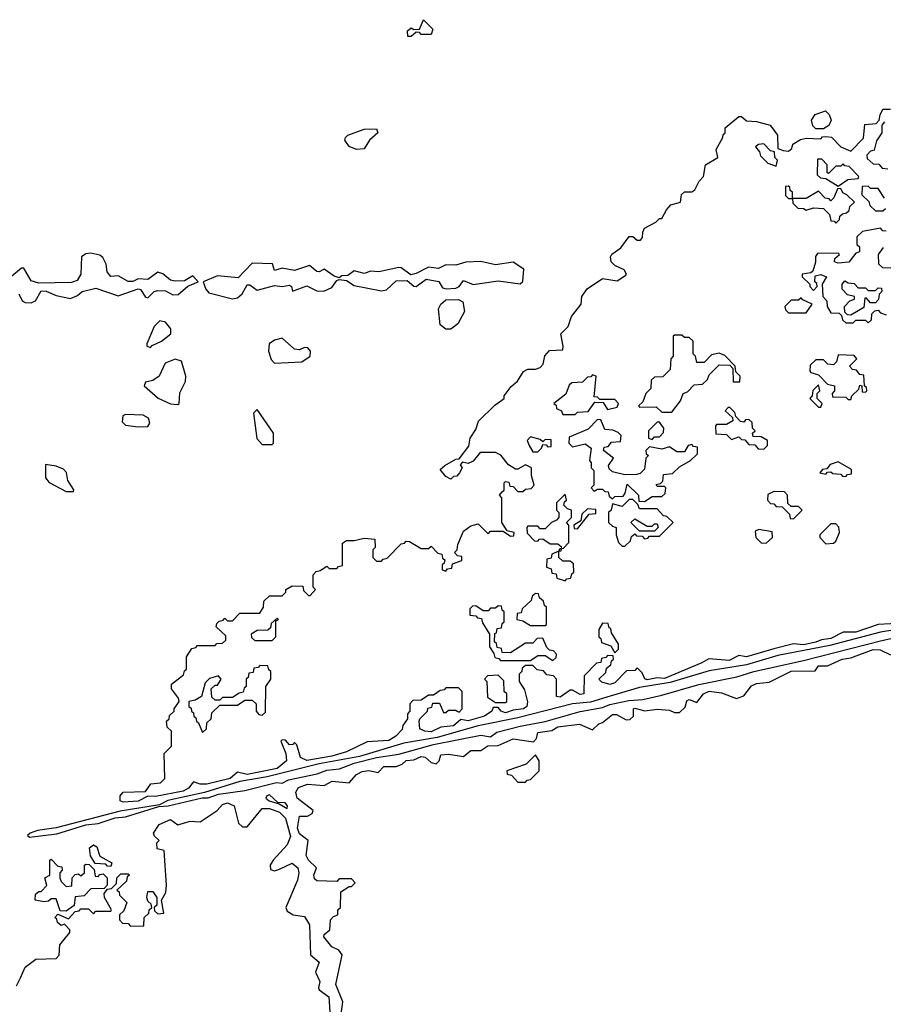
# Model space of a CAD drawing. Extents: x 2769579 to 2883812, y 684207 to 828660.
# Tile 464 of 505: x 2835188 to 2838666, y 805135 to 809100. Entities that reach past the tile are written whole.
import ezdxf

# ---------------------------------------------------------------- set-up
doc = ezdxf.new("R2010")
doc.units = 0

msp = doc.modelspace()

# ---------------------------------------------------------------- linework, layer by layer
at = {"layer": '0CON02XD'}
for points in [[(2836751.7, 809031.7), (2836750, 809055), (2836765, 809067.5), (2836775, 809060), (2836798.3, 809061.7), (2836815, 809100), (2836851.7, 809061.7), (2836845, 809040), (2836805, 809040), (2836798.3, 809048.3), (2836785, 809050), (2836765, 809032.5), (2836751.7, 809031.7)], [(2835665, 805953.1), (2835605, 805948.8), (2835592.5, 805955), (2835592.5, 805975), (2835605, 805990), (2835695, 805992.5), (2835716.4, 806023.6), (2835755, 806027.5), (2835772.5, 806045), (2835770, 806145), (2835800, 806175), (2835800, 806235), (2835781.7, 806251.7), (2835780, 806275), (2835790, 806285), (2835791.7, 806298.3), (2835810, 806315), (2835810, 806325), (2835830, 806355), (2835828.3, 806368.3), (2835800, 806405), (2835800, 806425), (2835848.3, 806461.7), (2835851.7, 806478.3), (2835860, 806485), (2835860, 806535), (2835881.7, 806568.3), (2835898.3, 806571.7), (2835905, 806580), (2835975, 806580), (2835981.7, 806588.3), (2836005, 806590), (2836018.3, 806601.7), (2836018.3, 806618.3), (2835980, 806655), (2835981.7, 806668.3), (2835991.7, 806678.3), (2836008.3, 806681.7), (2836015, 806690), (2836025, 806680), (2836045, 806680), (2836075, 806710), (2836155, 806710), (2836170, 806735), (2836171.7, 806758.3), (2836195, 806780), (2836245, 806780), (2836260, 806795), (2836260, 806805), (2836285, 806820), (2836328.3, 806818.3), (2836331.7, 806801.7), (2836351.7, 806781.7), (2836358.3, 806781.7), (2836380, 806805), (2836370, 806815), (2836370, 806865), (2836381.7, 806878.3), (2836398.3, 806881.7), (2836425, 806900), (2836435, 806890), (2836465, 806890), (2836471.7, 806898.3), (2836488.3, 806901.7), (2836488.3, 806991.7), (2836505, 807002.5), (2836535, 807002.5), (2836575, 807012.5), (2836618.3, 807008.3), (2836620, 806975), (2836610, 806965), (2836610, 806935), (2836625, 806920), (2836645, 806920), (2836651.7, 806928.3), (2836668.3, 806931.7), (2836725, 806990), (2836738.3, 806991.7), (2836745, 807000), (2836758.3, 806998.3), (2836805, 806970), (2836835, 806970), (2836845, 806980), (2836871.7, 806951.7), (2836888.3, 806948.3), (2836891.7, 806931.7), (2836900, 806925), (2836898.3, 806911.7), (2836890, 806905), (2836890, 806885), (2836905, 806880), (2836911.7, 806888.3), (2836928.3, 806891.7), (2836931.7, 806908.3), (2836968.3, 806921.7), (2836968.3, 806938.3), (2836951.7, 806941.7), (2836940, 806955), (2836950, 806965), (2836953, 806987), (2836975, 807040), (2837005, 807062.5), (2837035, 807070), (2837075, 807030), (2837085, 807040), (2837135, 807040), (2837165, 807020), (2837178.3, 807021.7), (2837180, 807035), (2837151.7, 807041.7), (2837130, 807075), (2837130, 807175), (2837120, 807185), (2837131.7, 807198.3), (2837140, 807205), (2837140, 807235), (2837145, 807240), (2837158.3, 807238.3), (2837161.7, 807221.7), (2837175, 807220), (2837195, 807200), (2837215, 807200), (2837225, 807210), (2837248.3, 807211.7), (2837260, 807225), (2837250, 807265), (2837250, 807295), (2837225, 807307.5), (2837195, 807290), (2837185, 807290), (2837157, 807307), (2837126.4, 807346.4), (2837105, 807357.5), (2837043, 807357), (2837015, 807322.5), (2836995, 807312.5), (2836971.7, 807318.3), (2836962.5, 807307.5), (2836970, 807295), (2836960, 807275), (2836948.3, 807261.7), (2836935, 807260), (2836925, 807250), (2836905, 807260), (2836881.7, 807288.3), (2836900, 807305), (2836945, 807330), (2836958.3, 807331.7), (2836997, 807383), (2837002.5, 807415), (2837025, 807450), (2837036.4, 807483.6), (2837101.7, 807548.3), (2837140, 807575), (2837140, 807585), (2837167, 807623), (2837192.5, 807645), (2837217, 807683), (2837235, 807692.5), (2837265, 807692.5), (2837285, 807700), (2837297, 807713), (2837303, 807747), (2837321.7, 807768.3), (2837375, 807770), (2837377.5, 807785), (2837367.5, 807835), (2837397.5, 807865), (2837410, 807905), (2837450, 807955), (2837452.5, 807985), (2837473.6, 808016.4), (2837535, 808057.5), (2837595, 808048.8), (2837629.3, 808070.7), (2837632.5, 808075), (2837623, 808093), (2837585, 808110), (2837570, 808125), (2837567.5, 808145), (2837573.6, 808156.4), (2837609.3, 808180.7), (2837643, 808227), (2837657, 808227), (2837675, 808212.5), (2837688.3, 808211.7), (2837697, 808223), (2837697.5, 808245), (2837705, 808260), (2837750, 808285), (2837765, 808300), (2837775, 808300), (2837792.5, 808335), (2837810, 808355), (2837850, 808365), (2837852.5, 808385), (2837853.9, 808396.1), (2837865, 808407.5), (2837895, 808406.7), (2837907.5, 808415), (2837925, 808450), (2837941.7, 808468.3), (2837950, 808515), (2838000, 808545), (2837993, 808577), (2838020, 808625), (2838021.7, 808638.3), (2838030, 808645), (2838030, 808665), (2838085, 808710), (2838095, 808710), (2838115, 808692.5), (2838155, 808690), (2838210, 808675), (2838240, 808635), (2838241.7, 808581.7), (2838263, 808573), (2838285, 808570), (2838298.3, 808581.7), (2838301.7, 808598.3), (2838333, 808617), (2838355, 808622.5), (2838415, 808620), (2838421.7, 808628.3), (2838435, 808630), (2838457, 808627), (2838495, 808587.5), (2838535, 808570), (2838587, 808623), (2838591.7, 808678.3), (2838637.5, 808682.5), (2838650, 808695), (2838653, 808717), (2838665, 808740), (2838695, 808740)], [(2838425, 808660), (2838395, 808660), (2838383, 808673), (2838377.5, 808695), (2838391.7, 808718.3), (2838433, 808733), (2838448.3, 808718.3), (2838456.7, 808695), (2838446.4, 808673.6), (2838425, 808660)], [(2836545, 808577.5), (2836515, 808590), (2836497.5, 808615), (2836500, 808625), (2836510, 808635), (2836575, 808658.8), (2836625, 808660), (2836630, 808645), (2836597.5, 808615), (2836575, 808580), (2836545, 808577.5)], [(2838671.7, 808688.3), (2838660, 808675), (2838660, 808645), (2838638.3, 808611.7), (2838630, 808575), (2838615, 808570), (2838600, 808555), (2838601.7, 808541.7), (2838625, 808520), (2838648.3, 808518.3), (2838661.7, 808501.7), (2838685, 808500)], [(2838235, 808510), (2838240, 808535), (2838230, 808545), (2838228.3, 808568.3), (2838211.7, 808571.7), (2838185, 808600), (2838163, 808597), (2838151.7, 808588.3), (2838168.3, 808568.3), (2838171.7, 808551.7), (2838201.7, 808521.7), (2838235, 808510)], [(2838485, 808430), (2838523, 808457), (2838565, 808460), (2838568.3, 808468.3), (2838528.3, 808508.3), (2838511.7, 808511.7), (2838505, 808520), (2838495, 808510), (2838475, 808510), (2838445, 808480), (2838440, 808485), (2838440, 808515), (2838418.3, 808538.3), (2838401.7, 808538.3), (2838400, 808475), (2838413, 808463), (2838435, 808460), (2838485, 808430)], [(2838475, 808280), (2838490, 808295), (2838491.7, 808308.3), (2838501.7, 808318.3), (2838518.3, 808321.7), (2838528.3, 808331.7), (2838531.7, 808348.3), (2838550, 808365), (2838520, 808395), (2838503.3, 808403.3), (2838495, 808420), (2838481.7, 808418.3), (2838467.5, 808382.5), (2838455, 808370), (2838448.3, 808378.3), (2838431.7, 808381.7), (2838405, 808410), (2838355, 808380), (2838300, 808380), (2838300, 808405), (2838291.7, 808411.7), (2838290, 808425), (2838285, 808430), (2838271.7, 808428.3), (2838271.7, 808391.7), (2838285, 808380), (2838300, 808380), (2838301.7, 808361.7), (2838321.7, 808341.7), (2838345, 808340), (2838355, 808332.5), (2838385, 808342.5), (2838425, 808340), (2838450, 808315), (2838455, 808290), (2838468.3, 808288.3), (2838475, 808280)], [(2838671.7, 808381.7), (2838645, 808420), (2838615, 808420), (2838605, 808430), (2838581.7, 808428.3), (2838580, 808395), (2838608.3, 808368.3), (2838611.7, 808351.7), (2838635, 808330), (2838665, 808330), (2838675, 808340)], [(2838678.3, 808248.3), (2838665, 808250), (2838655, 808260), (2838583, 808247), (2838560, 808225), (2838560, 808195), (2838570, 808185), (2838570, 808165), (2838555, 808160), (2838527, 808123), (2838485, 808120), (2838470, 808125), (2838471.7, 808138.3), (2838490, 808155), (2838485, 808160), (2838401.7, 808158.3), (2838393, 808147), (2838393, 808123), (2838382.5, 808087.5), (2838375, 808080), (2838340, 808075), (2838340, 808065), (2838370, 808035), (2838370, 808025), (2838385, 808010), (2838400, 808025), (2838398.3, 808038.3), (2838390, 808045), (2838391.7, 808068.3), (2838415, 808073.3), (2838437.5, 808065), (2838420, 808035), (2838422.5, 807985), (2838438.3, 807968.3), (2838440, 807945), (2838455, 807920), (2838488.3, 807918.3), (2838498.3, 807908.3), (2838501.7, 807891.7), (2838515, 807880), (2838545, 807880), (2838555, 807890), (2838595, 807890), (2838605, 807880), (2838618.3, 807891.7), (2838620, 807915), (2838631.7, 807928.3), (2838645, 807930), (2838655, 807920)], [(2835185.5, 807995.5), (2835198, 807968), (2835210.8, 807960.8), (2835235, 807960), (2835251.9, 807968.1), (2835275, 808008.1), (2835295, 808007.1), (2835335, 807990), (2835392.3, 807977.7), (2835420.7, 807989.3), (2835440, 808005), (2835495, 808019.4), (2835585, 807988), (2835665, 808015.8), (2835675, 808014), (2835695, 807983.3), (2835705, 807980), (2835730, 808005), (2835745, 808009.4), (2835775, 808008), (2835805, 807992.5), (2835827, 807993), (2835865, 808026.7), (2835907.5, 808045), (2835885, 808068.8), (2835851.7, 808048.3), (2835815, 808046.5), (2835795, 808051.4), (2835765, 808076.2), (2835745, 808083.8), (2835705, 808054.4), (2835665, 808057.1), (2835643.6, 808046.4), (2835625, 808045.5), (2835585, 808068.6), (2835555, 808066), (2835540, 808085), (2835536.7, 808115), (2835523, 808143), (2835511.7, 808151.7), (2835475, 808160), (2835455, 808157.5), (2835437.5, 808145), (2835434, 808075), (2835420, 808050), (2835397.6, 808042.4), (2835265, 808038.8), (2835235, 808048), (2835205, 808100), (2835195, 808100), (2835125, 808040.6)], [(2838705, 808100), (2838665, 808101.2), (2838648.8, 808115), (2838646.7, 808155), (2838667, 808183)], [(2836045, 807975.8), (2836065, 807980), (2836084, 807996), (2836105, 808032.9), (2836115, 808032.9), (2836145, 808010.8), (2836215, 808029.2), (2836245, 808025.8), (2836275, 808031.2), (2836283.3, 808025), (2836287.5, 808007.5), (2836345, 808028), (2836385, 808008.8), (2836413.6, 808006.4), (2836445, 808021.2), (2836465, 808050), (2836475, 808054), (2836505, 808050), (2836535, 808030), (2836645, 808008), (2836665, 808012), (2836705, 808048.6), (2836749.2, 808049.2), (2836775, 808026.7), (2836785, 808026.2), (2836825, 808055.7), (2836875.9, 808045.9), (2836890.7, 808020.7), (2836906.4, 808016.4), (2836945, 808018.8), (2836957.5, 808025), (2836975, 808050), (2837014, 808034), (2837115, 808048), (2837204.1, 808035.9), (2837214.2, 808045.8), (2837218.1, 808095), (2837175, 808124), (2837105, 808112.9), (2837045, 808126), (2836985, 808124), (2836945, 808111.4), (2836905, 808112.5), (2836875, 808098), (2836835, 808103.1), (2836785, 808077.8), (2836762.9, 808072.9), (2836725, 808100.8), (2836715, 808102), (2836635, 808084.4), (2836602.6, 808087.4), (2836575, 808078.1), (2836535, 808089.2), (2836510.3, 808069.7), (2836485, 808068), (2836475, 808060), (2836455, 808066.9), (2836415, 808095.8), (2836395, 808084.4), (2836385, 808085.7), (2836355, 808110), (2836295, 808090), (2836245, 808098.8), (2836215, 808090), (2836207, 808117), (2836125, 808120), (2836068.8, 808061.2), (2835985, 808068), (2835927.5, 808045), (2835938, 808015), (2835950, 808000), (2836045, 807975.8)], [(2838535, 807910), (2838521.7, 807911.7), (2838511.7, 807921.7), (2838510, 807945), (2838531.7, 807968.3), (2838550, 807975), (2838550, 807985), (2838521.7, 807991.7), (2838500, 808015), (2838500, 808035), (2838511.7, 808048.3), (2838525, 808040), (2838548.3, 808038.3), (2838565, 808020), (2838595, 808020), (2838605, 808010), (2838635, 808010), (2838645, 808020), (2838658.3, 808018.3), (2838660, 808005), (2838650, 807995), (2838647, 807973), (2838635, 807960), (2838615, 807960), (2838598.3, 807978.3), (2838591.7, 807978.3), (2838588.3, 807941.7), (2838535, 807910)], [(2836925, 807853.8), (2836905, 807853.8), (2836881.7, 807871.7), (2836874.3, 807935.7), (2836883.8, 807955), (2836905, 807972), (2836955, 807973.3), (2836973.6, 807963.6), (2836980, 807925), (2836953.3, 807875), (2836925, 807853.8)], [(2838355, 807920), (2838380, 807955), (2838341.7, 807971.7), (2838335, 807980), (2838325, 807970), (2838295, 807970), (2838270, 807945), (2838271.7, 807931.7), (2838285, 807920), (2838355, 807920)], [(2838655, 807920), (2838678.3, 807911.7)], [(2835715, 807780), (2835721.7, 807788.3), (2835760, 807805), (2835797.5, 807835), (2835797.5, 807855), (2835775, 807882.5), (2835753, 807887), (2835730, 807865), (2835700, 807795), (2835700, 807785), (2835715, 807780)], [(2837815, 807520), (2837850, 807565), (2837860, 807595), (2837878.3, 807601.7), (2837905, 807630), (2837938.3, 807631.7), (2837958.3, 807651.7), (2837965, 807670), (2838005, 807710), (2838048.3, 807708.3), (2838060, 807695), (2838061.7, 807641.7), (2838088.3, 807641.7), (2838090, 807665), (2838071.7, 807681.7), (2838070, 807705), (2838028.3, 807748.3), (2838005, 807757.5), (2837975, 807750), (2837945, 807720), (2837915, 807720), (2837910, 807745), (2837900, 807755), (2837900, 807805), (2837885, 807820), (2837865, 807820), (2837855, 807830), (2837825, 807830), (2837820, 807825), (2837820, 807745), (2837810, 807735), (2837808.3, 807691.7), (2837778.3, 807661.7), (2837745, 807660), (2837731.7, 807648.3), (2837730, 807615), (2837710, 807595), (2837698.3, 807561.7), (2837680, 807545), (2837685, 807540), (2837751.7, 807541.7), (2837775, 807520), (2837815, 807520)], [(2836215, 807717.5), (2836325, 807722.5), (2836357.5, 807745), (2836360, 807765), (2836348.3, 807778.3), (2836335, 807780), (2836315, 807770), (2836295, 807773.3), (2836245, 807817.5), (2836215, 807810), (2836192.5, 807795), (2836190, 807765), (2836201.2, 807731.2), (2836215, 807717.5)], [(2838535, 807570), (2838540, 807585), (2838568.3, 807611.7), (2838571.7, 807628.3), (2838580, 807625), (2838581.7, 807601.7), (2838595, 807600), (2838600, 807605), (2838598.3, 807618.3), (2838590, 807625), (2838588.3, 807668.3), (2838571.7, 807671.7), (2838558.3, 807688.3), (2838541.7, 807691.7), (2838530, 807705), (2838560, 807735), (2838548.3, 807748.3), (2838485, 807750), (2838478.3, 807721.7), (2838465, 807710), (2838443, 807713), (2838425, 807730), (2838395, 807730), (2838371.7, 807708.3), (2838370, 807685), (2838375, 807680), (2838405, 807670), (2838441.7, 807631.7), (2838470, 807625), (2838470, 807605), (2838460, 807595), (2838461.7, 807581.7), (2838515, 807580), (2838525, 807570), (2838535, 807570)], [(2835825, 807550), (2835830, 807555), (2835833, 807597), (2835856.4, 807643.6), (2835857.5, 807665), (2835840, 807725), (2835815, 807732.5), (2835773.6, 807716.4), (2835750, 807665), (2835725, 807647.5), (2835695, 807640), (2835690, 807625), (2835746.4, 807576.4), (2835795, 807552.5), (2835825, 807550)], [(2837425, 807510), (2837435, 807520), (2837478.3, 807521.7), (2837505, 807560), (2837538.3, 807558.3), (2837555, 807530), (2837595, 807540), (2837600, 807555), (2837585, 807570), (2837525, 807570), (2837515, 807580), (2837501.7, 807581.7), (2837510, 807665), (2837495, 807670), (2837488.3, 807661.7), (2837475, 807660), (2837455, 807640), (2837411.7, 807638.3), (2837401.7, 807628.3), (2837388.3, 807591.7), (2837340, 807555), (2837348.3, 807548.3), (2837350, 807535), (2837370, 807525), (2837375, 807510), (2837425, 807510)], [(2838415, 807540), (2838420, 807555), (2838400, 807575), (2838400, 807595), (2838410, 807605), (2838405, 807630), (2838383, 807607), (2838380, 807585), (2838370, 807575), (2838405, 807540), (2838415, 807540)], [(2835665, 807460), (2835705, 807462.5), (2835712.5, 807475), (2835707.5, 807495), (2835685, 807507.5), (2835615, 807510), (2835603.3, 807505), (2835600.7, 807480.7), (2835615, 807467.5), (2835665, 807460)], [(2836205, 807390), (2836210, 807395), (2836210, 807435), (2836145, 807530), (2836130, 807515), (2836143, 807413), (2836165, 807390), (2836205, 807390)], [(2838185, 807370), (2838200, 807385), (2838200, 807405), (2838175, 807420), (2838141.7, 807421.7), (2838140, 807435), (2838150, 807445), (2838140, 807455), (2838138.3, 807478.3), (2838125, 807490), (2838111.7, 807488.3), (2838105, 807480), (2838091.7, 807481.7), (2838071.7, 807501.7), (2838068.3, 807518.3), (2838048.3, 807538.3), (2838041.7, 807538.3), (2838030, 807525), (2838058.3, 807498.3), (2838060, 807485), (2838035, 807470), (2837995, 807470), (2837990, 807465), (2837991.7, 807431.7), (2838035, 807430), (2838055, 807410), (2838085, 807420), (2838095, 807410), (2838108.3, 807408.3), (2838125, 807390), (2838148.3, 807388.3), (2838161.7, 807371.7), (2838185, 807370)], [(2837705, 807160), (2837735, 807180), (2837775, 807180), (2837788.3, 807191.7), (2837790, 807215), (2837785, 807220), (2837755, 807220), (2837751.7, 807228.3), (2837768.3, 807231.7), (2837778.3, 807241.7), (2837781.7, 807268.3), (2837817, 807273), (2837845, 807300), (2837890, 807325), (2837918.3, 807351.7), (2837918.3, 807378.3), (2837901.7, 807381.7), (2837895, 807390), (2837880, 807385), (2837865, 807360), (2837835, 807360), (2837805, 807380), (2837775, 807370), (2837725, 807380), (2837710, 807365), (2837711.7, 807351.7), (2837720, 807345), (2837710, 807335), (2837705, 807290), (2837687, 807273), (2837671.7, 807268.3), (2837625, 807267.5), (2837575, 807280), (2837561.7, 807291.7), (2837560, 807305), (2837580, 807335), (2837540, 807365), (2837541.7, 807378.3), (2837558.3, 807381.7), (2837571.7, 807398.3), (2837608.3, 807401.7), (2837610, 807425), (2837598.3, 807438.3), (2837577, 807447), (2837545, 807450), (2837528.3, 807488.3), (2837515, 807490), (2837478.3, 807451.7), (2837401.7, 807418.3), (2837400, 807395), (2837415, 807380), (2837465, 807392.5), (2837490, 807375), (2837482.5, 807325), (2837490, 807315), (2837490, 807295), (2837500, 807285), (2837500, 807225), (2837490, 807215), (2837501.7, 807201.7), (2837515, 807210), (2837535, 807210), (2837545, 807200), (2837558.3, 807198.3), (2837561.7, 807181.7), (2837575, 807170), (2837585, 807180), (2837618.3, 807181.7), (2837627, 807193), (2837635, 807230), (2837680, 807185), (2837681.7, 807161.7), (2837705, 807160)], [(2837735, 807410), (2837745, 807420), (2837765, 807420), (2837781.7, 807438.3), (2837782.5, 807455), (2837765, 807480), (2837755, 807480), (2837720, 807445), (2837720, 807415), (2837735, 807410)], [(2837275, 807360), (2837290, 807375), (2837295, 807390), (2837308.3, 807388.3), (2837315, 807380), (2837328.3, 807381.7), (2837328.3, 807408.3), (2837305, 807410), (2837295, 807400), (2837285, 807410), (2837245, 807420), (2837232.5, 807405), (2837240, 807385), (2837255, 807360), (2837275, 807360)], [(2838515, 807260), (2838521.7, 807268.3), (2838538.3, 807271.7), (2838538.3, 807288.3), (2838485, 807320), (2838451.7, 807308.3), (2838438.3, 807291.7), (2838421.7, 807288.3), (2838410, 807275), (2838435, 807270), (2838441.7, 807278.3), (2838455, 807280), (2838463, 807273), (2838495, 807270), (2838501.7, 807261.7), (2838515, 807260)], [(2835405, 807200), (2835407, 807207), (2835382.5, 807245), (2835377, 807277), (2835365, 807290), (2835335, 807302.5), (2835291.7, 807308.3), (2835292.5, 807255), (2835307, 807237), (2835375, 807200), (2835405, 807200)], [(2838305, 807090), (2838340, 807125), (2838325, 807140), (2838295, 807140), (2838281.7, 807151.7), (2838280, 807185), (2838268.3, 807198.3), (2838225, 807200), (2838201.7, 807188.3), (2838200, 807165), (2838211.7, 807151.7), (2838225, 807150), (2838235, 807140), (2838258.3, 807138.3), (2838288.3, 807108.3), (2838291.7, 807091.7), (2838305, 807090)], [(2837385, 806840), (2837391.7, 806848.3), (2837408.3, 806851.7), (2837411.7, 806868.3), (2837420, 806875), (2837418.3, 806908.3), (2837405, 806920), (2837375, 806920), (2837360, 806935), (2837360, 806960), (2837368.3, 806961.7), (2837370, 806970), (2837378.3, 806971.7), (2837400, 806995), (2837400, 807065), (2837390, 807075), (2837410, 807095), (2837410, 807125), (2837395, 807130), (2837380, 807145), (2837381.7, 807158.3), (2837390, 807165), (2837385, 807190), (2837350, 807155), (2837350, 807125), (2837360, 807115), (2837360, 807095), (2837350, 807085), (2837330, 807075), (2837305, 807050), (2837285, 807050), (2837275, 807060), (2837235, 807060), (2837230, 807055), (2837231.7, 807031.7), (2837261.7, 807001.7), (2837275, 807000), (2837281.7, 807008.3), (2837295, 807010), (2837325, 806990), (2837355, 806990), (2837368.3, 806978.3), (2837370, 806970), (2837361.7, 806968.3), (2837360, 806960), (2837331.7, 806948.3), (2837328.3, 806931.7), (2837311.7, 806928.3), (2837310, 806895), (2837328.3, 806888.3), (2837331.7, 806871.7), (2837348.3, 806868.3), (2837351.7, 806851.7), (2837385, 806840)], [(2837625, 806980), (2837648.3, 807001.7), (2837651.7, 807018.3), (2837665, 807030), (2837671.7, 807021.7), (2837695, 807020), (2837705, 807010), (2837718.3, 807011.7), (2837725, 807020), (2837765, 807020), (2837820, 807075), (2837795, 807100), (2837781.7, 807101.7), (2837755, 807130), (2837685, 807130), (2837678.3, 807148.3), (2837657.5, 807167.5), (2837642.5, 807167.5), (2837615, 807140), (2837575, 807150), (2837570, 807125), (2837560, 807115), (2837560, 807075), (2837575, 807060), (2837590, 807055), (2837590, 807025), (2837600, 806995), (2837615, 806980), (2837625, 806980)], [(2837435, 807050), (2837481.7, 807108.3), (2837508.3, 807111.7), (2837508.3, 807128.3), (2837475, 807130), (2837451.7, 807108.3), (2837448.3, 807081.7), (2837420, 807065), (2837421.7, 807051.7), (2837435, 807050)], [(2837745, 807040), (2837685, 807040), (2837650, 807075), (2837665, 807090), (2837715, 807060), (2837735, 807060), (2837745, 807070), (2837755, 807070), (2837760, 807055), (2837745, 807040)], [(2838195, 806992.5), (2838220, 807015), (2838218.3, 807038.3), (2838165, 807047.5), (2838150, 807040), (2838152.5, 807015), (2838173.9, 806993.9), (2838195, 806992.5)], [(2838435, 806990), (2838465, 806992.5), (2838475, 807000), (2838490, 807035), (2838487, 807057), (2838475, 807070), (2838455, 807070), (2838410, 807025), (2838410, 807015), (2838435, 806990)], [(2837305, 806660), (2837310, 806665), (2837310, 806735), (2837301.7, 806741.7), (2837298.3, 806758.3), (2837281.7, 806771.7), (2837278.3, 806788.3), (2837265, 806790), (2837251.7, 806778.3), (2837248.3, 806761.7), (2837211.7, 806728.3), (2837208.3, 806711.7), (2837191.7, 806708.3), (2837190, 806685), (2837215, 806680), (2837245, 806660), (2837305, 806660)], [(2837335, 806520), (2837348.3, 806531.7), (2837350, 806545), (2837338.3, 806558.3), (2837321.7, 806561.7), (2837311.7, 806571.7), (2837295, 806610), (2837271.7, 806608.3), (2837255, 806590), (2837225, 806590), (2837165, 806550), (2837131.7, 806551.7), (2837128.3, 806568.3), (2837111.7, 806571.7), (2837108.3, 806588.3), (2837100, 806595), (2837101.7, 806628.3), (2837108.3, 806631.7), (2837111.7, 806648.3), (2837128.3, 806651.7), (2837131.7, 806668.3), (2837140, 806675), (2837140, 806715), (2837131.7, 806721.7), (2837128.3, 806738.3), (2837115, 806740), (2837105, 806730), (2837085, 806730), (2837075, 806720), (2837055, 806720), (2837025, 806740), (2837011.7, 806738.3), (2837001.7, 806728.3), (2837001.7, 806701.7), (2837025, 806700), (2837031.7, 806691.7), (2837048.3, 806688.3), (2837051.7, 806671.7), (2837080, 806625), (2837080, 806575), (2837098.3, 806548.3), (2837101.7, 806531.7), (2837118.3, 806528.3), (2837125, 806520), (2837245, 806520), (2837275, 806540), (2837305, 806540), (2837335, 806520)], [(2836205, 806600), (2836220, 806615), (2836220, 806680), (2836230, 806685), (2836225, 806690), (2836201.7, 806668.3), (2836198.3, 806651.7), (2836188.3, 806641.7), (2836145, 806640), (2836120, 806625), (2836121.7, 806611.7), (2836135, 806600), (2836205, 806600)], [(2838828.3, 806661.7), (2838655, 806634), (2838450.3, 806579.7), (2838240.9, 806539.1), (2838115, 806502.5), (2837965, 806477.5), (2837808.5, 806431.5), (2837685, 806410.8), (2837566.4, 806376.4), (2837487.5, 806352.5), (2837415, 806345.7), (2837195, 806289.2), (2837035, 806257.1), (2836870, 806210), (2836735, 806187.1), (2836556.4, 806133.6), (2836395, 806104), (2836185, 806050.8), (2836075, 806032.5), (2835932.5, 805987.5), (2835784.3, 805955.7), (2835751.7, 805938.3), (2835593, 805913), (2835335, 805846), (2835260, 805835), (2835230, 805825), (2835220, 805815), (2835228.3, 805808.3), (2835338.3, 805821.7), (2835455, 805857.5), (2835505, 805863.8), (2835573.3, 805886.7), (2835615, 805890), (2835748.3, 805931.7), (2835785.9, 805934.1), (2835923.6, 805966.4), (2835947, 805967), (2835988.8, 805981.2), (2836095, 805996), (2836222.3, 806027.7), (2836245, 806026.2), (2836270.5, 806039.5), (2836386.1, 806063.9), (2836425, 806078), (2836476.1, 806083.9), (2836535, 806106.2), (2836625, 806128.8), (2836715, 806142), (2836855, 806182), (2837045, 806219.2), (2837085, 806212), (2837109.5, 806230.5), (2837204.2, 806255.8), (2837305, 806274.3), (2837445, 806314.2), (2837535, 806330), (2837565, 806342.5), (2837640.9, 806359.1), (2837697.7, 806362.3), (2837775, 806380), (2837923.3, 806423.3), (2838075.7, 806454.3), (2838145, 806476), (2838345, 806520), (2838659.7, 806600.3), (2838825, 806636.7)], [(2837585, 806550), (2837600, 806565), (2837600, 806585), (2837571.7, 806631.7), (2837568.3, 806648.3), (2837561.7, 806651.7), (2837558.3, 806668.3), (2837535, 806670), (2837520, 806645), (2837520, 806615), (2837528.3, 806608.3), (2837531.7, 806591.7), (2837568.3, 806578.3), (2837585, 806550)], [(2838745, 806669.5), (2838645, 806664), (2838555, 806634.3), (2838505, 806633.8), (2838455, 806608), (2838417.3, 806602.7), (2838395, 806592.9), (2838345, 806582.2), (2838305, 806586.7), (2838225, 806566.2)], [(2838225, 806566.2), (2838115, 806534), (2838085, 806540), (2838045, 806520), (2837963, 806527), (2837935, 806510), (2837785, 806447.8), (2837755, 806450), (2837715, 806442), (2837706, 806446), (2837695, 806470), (2837675, 806490), (2837665, 806480), (2837631.7, 806478.3), (2837585, 806430), (2837565, 806423.3), (2837533, 806433), (2837520, 806445), (2837548.3, 806471.7), (2837551.7, 806488.3), (2837568.3, 806501.7), (2837571.7, 806518.3), (2837580, 806525), (2837578.3, 806538.3), (2837555, 806540), (2837548.3, 806531.7), (2837531.7, 806528.3), (2837528.3, 806511.7), (2837511.7, 806508.3), (2837461.7, 806458.3), (2837460, 806385), (2837445, 806382.5), (2837415, 806400), (2837405, 806400), (2837365, 806372.5), (2837350, 806375), (2837350, 806445), (2837338.3, 806458.3), (2837311.7, 806461.7), (2837298.3, 806478.3), (2837271.7, 806481.7), (2837255, 806500), (2837225, 806500), (2837211.7, 806488.3), (2837210, 806475), (2837200, 806465), (2837200, 806435), (2837221.7, 806401.7), (2837233, 806353), (2837230, 806335), (2837216.7, 806325), (2837175, 806320), (2837145, 806308.8), (2837127.5, 806315), (2837115, 806330), (2837095, 806330), (2837090, 806315), (2837060, 806295), (2836995, 806276.7), (2836965, 806282.5), (2836935, 806256), (2836885, 806251.2), (2836845, 806231.9), (2836820, 806235), (2836800, 806245), (2836797.5, 806275), (2836800, 806285), (2836830, 806315), (2836831.7, 806328.3), (2836848.3, 806331.7), (2836851.7, 806348.3), (2836878.3, 806348.3), (2836895, 806310), (2836905, 806310), (2836915, 806320), (2836945, 806320), (2836950, 806315), (2836958.3, 806311.7), (2836970, 806325), (2836970, 806395), (2836955, 806410), (2836905, 806410), (2836898.3, 806401.7), (2836881.7, 806398.3), (2836855, 806380), (2836835, 806380), (2836805, 806360), (2836771.7, 806358.3), (2836760, 806345), (2836760, 806315), (2836750, 806305), (2836750, 806285), (2836731.7, 806258.3), (2836728.3, 806241.7), (2836702.5, 806215), (2836675, 806198), (2836588.3, 806191.7), (2836505, 806151.9), (2836445, 806134.5), (2836345, 806117.1), (2836319.5, 806129.5), (2836305, 806180), (2836295, 806190), (2836288.3, 806181.7), (2836275, 806180), (2836258.3, 806198.3), (2836245, 806200), (2836240, 806195), (2836260, 806145), (2836262.5, 806115), (2836225.4, 806084.6), (2836105, 806060), (2836065, 806070), (2836035.4, 806044.6), (2835942, 806022), (2835915, 806021.2), (2835888.3, 806031.7), (2835868, 806005), (2835846.1, 805993.9), (2835735, 805971.9), (2835705, 805973.8), (2835665, 805953.1)], [(2837520, 806265), (2837535, 806270), (2837575, 806302.5), (2837591.7, 806301.7), (2837630.7, 806280.7), (2837645, 806282.5), (2837660, 806295), (2837660, 806325), (2837665, 806327.5), (2837706.4, 806316.4), (2837755, 806323.3), (2837805, 806320), (2837825, 806310), (2837845, 806310), (2837868.3, 806331.7), (2837875, 806357.5), (2837885, 806362.5), (2837915, 806350), (2837942.5, 806385), (2837965, 806396), (2838015, 806390), (2838075, 806366.7), (2838105, 806377.5), (2838135, 806417.5), (2838155, 806427.5), (2838207, 806433), (2838295, 806476.7), (2838391.7, 806478.3), (2838405, 806497.5), (2838441.7, 806498.3), (2838500, 806525), (2838535, 806530), (2838625, 806563.3), (2838653, 806563), (2838695, 806542.5)], [(2835925, 806230), (2835940, 806245), (2835941.7, 806268.3), (2835960, 806285), (2835961.7, 806308.3), (2835995, 806340), (2836065, 806340), (2836095, 806360), (2836125, 806360), (2836140, 806345), (2836140, 806315), (2836151.7, 806301.7), (2836165, 806300), (2836178.3, 806311.7), (2836180, 806415), (2836200, 806445), (2836200, 806475), (2836191.7, 806481.7), (2836188.3, 806498.3), (2836155, 806500), (2836148.3, 806491.7), (2836131.7, 806488.3), (2836128.3, 806471.7), (2836111.7, 806468.3), (2836108.3, 806451.7), (2836100, 806445), (2836100, 806415), (2836091.7, 806408.3), (2836088.3, 806391.7), (2836071.7, 806388.3), (2836045, 806370), (2836005, 806370), (2835995, 806360), (2835975, 806360), (2835961.7, 806371.7), (2835960, 806405), (2835975, 806420), (2835985, 806420), (2836000, 806445), (2835988.3, 806458.3), (2835953, 806447), (2835935, 806430), (2835920, 806375), (2835895, 806360), (2835870, 806355), (2835870, 806335), (2835878.3, 806328.3), (2835880, 806315), (2835888.3, 806308.3), (2835890, 806295), (2835898.3, 806288.3), (2835900, 806275), (2835908.3, 806268.3), (2835925, 806230)], [(2837145, 806350), (2837150, 806355), (2837150, 806385), (2837140, 806395), (2837138.3, 806438.3), (2837115, 806460), (2837071.7, 806458.3), (2837060, 806445), (2837070, 806435), (2837071.7, 806371.7), (2837105, 806350), (2837145, 806350)], [(2836482.5, 805095), (2836489.4, 805145), (2836461.1, 805215), (2836487.5, 805335), (2836473.6, 805353.6), (2836445, 805366.7), (2836413, 805407), (2836415, 805416.2), (2836436.7, 805435), (2836440, 805475), (2836451.7, 805488.3), (2836470, 805495), (2836470, 805515), (2836480, 805525), (2836481.7, 805588.3), (2836515, 805610), (2836525, 805610), (2836540, 805625), (2836525, 805640), (2836475, 805640), (2836465, 805630), (2836385, 805632.5), (2836375, 805640), (2836373.3, 805655), (2836383.3, 805685), (2836351.2, 805715), (2836342, 805735), (2836350, 805795), (2836315, 805821.2), (2836307.1, 805845), (2836315, 805892.5), (2836347, 805893), (2836366.4, 805903.6), (2836370, 805915), (2836306, 805965), (2836300.5, 805989.5), (2836311.2, 806008.8), (2836347.7, 806022.3), (2836414.3, 806015.7), (2836446.1, 806033.9), (2836515, 806026.7), (2836545, 806060), (2836567.7, 806072.3), (2836595, 806076.2), (2836631.7, 806068.3), (2836655, 806092.5), (2836705, 806093.3), (2836728.3, 806101.7), (2836745, 806116.7), (2836775, 806120), (2836805, 806133.3), (2836820.7, 806130.7), (2836845, 806108.8), (2836865, 806103.3), (2836877.5, 806115), (2836885, 806140), (2836915, 806142.5), (2836975, 806132.5), (2837005, 806157.5), (2837045, 806156.7), (2837074, 806176), (2837115, 806178), (2837175, 806203.8), (2837257.5, 806192.5), (2837270, 806205), (2837275, 806230), (2837331.7, 806238.3), (2837355, 806252.5), (2837443, 806263), (2837495, 806240), (2837520, 806265)], [(2837225, 806030), (2837231.7, 806038.3), (2837245, 806040), (2837280, 806075), (2837280, 806115), (2837265, 806140), (2837228.3, 806101.7), (2837150, 806075), (2837151.7, 806061.7), (2837168.3, 806058.3), (2837195, 806030), (2837225, 806030)], [(2836265, 805923.3), (2836267.5, 805935), (2836257, 805947), (2836228.3, 805948.3), (2836195, 805978.8), (2836183.3, 805975), (2836180, 805965), (2836193.3, 805955), (2836233, 805943), (2836265, 805923.3)], [(2835175, 805210), (2835191.7, 805241.7), (2835210, 805285), (2835253, 805317), (2835335, 805320), (2835347, 805333), (2835350, 805375), (2835390, 805425), (2835390, 805435), (2835368.3, 805458.3), (2835355, 805452.5), (2835340, 805465), (2835338.3, 805478.3), (2835330, 805485), (2835341.7, 805498.3), (2835385, 805480), (2835411.7, 805508.3), (2835428.3, 805511.7), (2835435, 805520), (2835465, 805520), (2835485, 805500), (2835495, 805510), (2835555, 805510), (2835557.5, 805515), (2835530, 805565), (2835528.3, 805581.7), (2835541.7, 805598.3), (2835558.3, 805601.7), (2835578.3, 805621.7), (2835580, 805645), (2835595, 805660), (2835625, 805660), (2835630, 805655), (2835621.7, 805648.3), (2835618.3, 805631.7), (2835580, 805595), (2835588.3, 805588.3), (2835590, 805575), (2835620, 805545), (2835608.3, 805511.7), (2835590, 805495), (2835590, 805475), (2835601.7, 805461.7), (2835625, 805460), (2835635, 805450), (2835688.3, 805451.7), (2835690, 805485), (2835708.3, 805501.7), (2835710, 805515), (2835720, 805525), (2835718.3, 805538.3), (2835705, 805550), (2835700, 805565), (2835705, 805590), (2835725, 805590), (2835740, 805565), (2835740, 805535), (2835730, 805525), (2835731.7, 805511.7), (2835745, 805500), (2835768.3, 805501.7), (2835760, 805555), (2835777.5, 805585), (2835780, 805615), (2835770, 805755), (2835741.7, 805761.7), (2835740, 805785), (2835750, 805795), (2835731.7, 805811.7), (2835727.5, 805825), (2835750.3, 805859.7), (2835795, 805878.8), (2835825, 805857.5), (2835875, 805872.5), (2835915, 805870), (2835984.1, 805915.9), (2836005, 805940), (2836025, 805946.2), (2836052.5, 805935), (2836070, 805865), (2836085, 805850), (2836105, 805850), (2836165, 805923.3), (2836195, 805924.2), (2836235, 805908.9), (2836258.5, 805885), (2836278.5, 805811.5), (2836265, 805778), (2836208.8, 805715), (2836197.5, 805695), (2836198.3, 805678.3), (2836215, 805673.3), (2836235, 805678.8), (2836285, 805702.9), (2836308.1, 805685), (2836312.5, 805665), (2836307.1, 805635), (2836260, 805525), (2836265, 805510), (2836290, 805495), (2836335, 805488.8), (2836355.5, 805455.5), (2836360, 805335), (2836394, 805305), (2836380, 805265), (2836397.7, 805227.7), (2836391.7, 805201.7), (2836394.1, 805194.1), (2836432.9, 805165), (2836437.8, 805105)], [(2835555, 805690), (2835541.7, 805691.7), (2835535, 805700), (2835491.7, 805701.7), (2835473, 805733), (2835470, 805765), (2835485, 805777.5), (2835499.3, 805769.3), (2835511.7, 805731.7), (2835560, 805705), (2835555, 805690)], [(2835375, 805510), (2835351.7, 805511.7), (2835335, 805560), (2835315, 805560), (2835305, 805550), (2835285, 805547.5), (2835250, 805555), (2835251.7, 805578.3), (2835265, 805590), (2835275, 805590), (2835297, 805613), (2835290, 805645), (2835310, 805655), (2835310, 805715), (2835315, 805720), (2835341.7, 805691.7), (2835358.3, 805688.3), (2835360, 805675), (2835350, 805665), (2835350, 805645), (2835355, 805630), (2835375, 805610), (2835398.3, 805611.7), (2835400, 805645), (2835411.7, 805658.3), (2835425, 805660), (2835435, 805652.5), (2835450, 805665), (2835450, 805695), (2835455, 805700), (2835468.3, 805698.3), (2835488.3, 805678.3), (2835491.7, 805651.7), (2835505, 805650), (2835511.7, 805658.3), (2835525, 805660), (2835540, 805645), (2835540, 805615), (2835528.3, 805601.7), (2835475, 805600), (2835448.3, 805571.7), (2835411.7, 805568.3), (2835407.5, 805532.5), (2835375, 805510)]]:
    msp.add_lwpolyline(points, dxfattribs=at)

doc.saveas('drawing.dxf')
